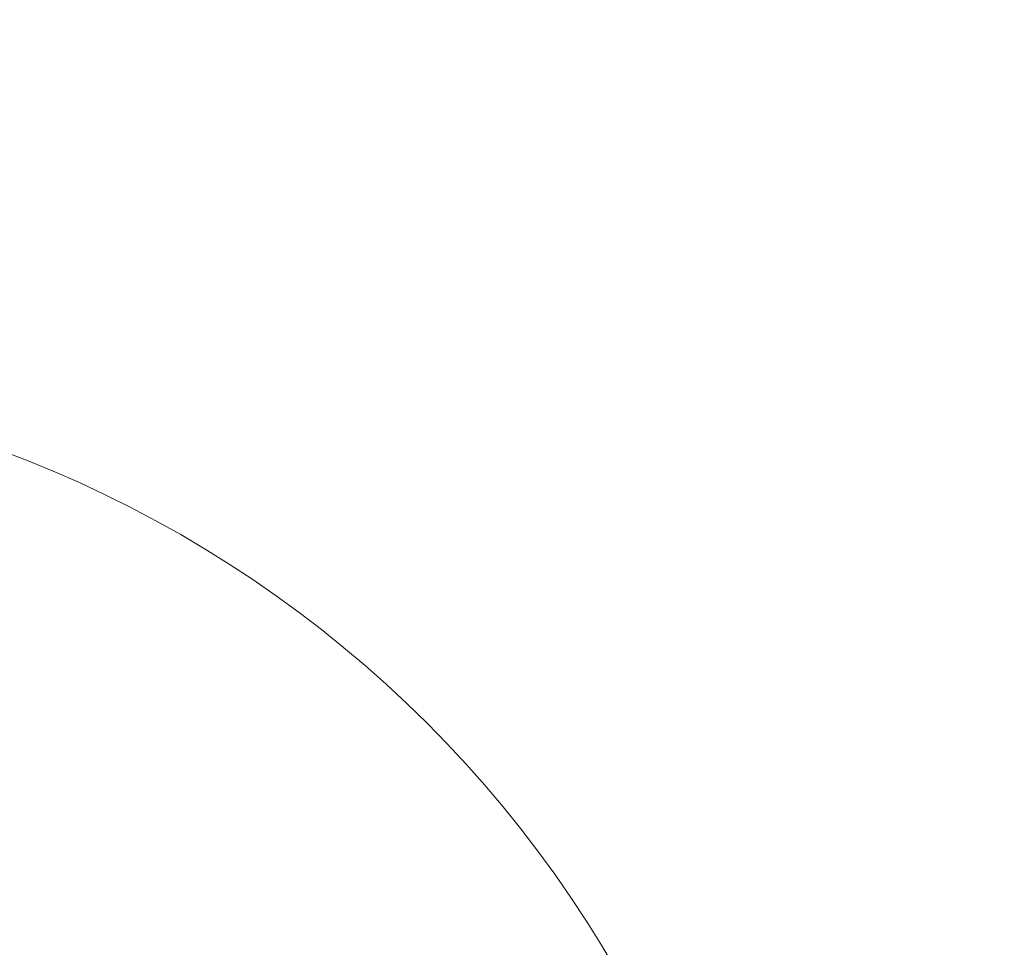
# Model space of a CAD drawing. Header units: millimetres. Extents: x -526411 to -400573, y 47353 to 130199.
# Tile 298 of 543: x -474856 to -474354, y 96388 to 96861. Entities that reach past the tile are written whole.
import ezdxf

# ---------------------------------------------------------------- set-up
doc = ezdxf.new("R2010")
doc.units = ezdxf.units.MM
for name, color, linetype, lineweight in [('01_ALGEMEEN', 7, 'Continuous', 18), ('I-FURN-IDEN', 211, 'Continuous', 18), ('m-pg-03_AI_dwg', 8, 'Continuous', 18)]:
    doc.layers.add(name, color=color, linetype=linetype, lineweight=lineweight)

# ---------------------------------------------------------------- blocks, each defined once
blk = doc.blocks.new('m-pg-03_AI_dwg_block 2548-641517-3e Verdieping - Percelen telling LI')
at = {"layer": '01_ALGEMEEN', "color": 133}
blk.add_open_spline([(-114.812, 682.912), (-114.812, 682.912), (-476.635, -212.661), (-476.635, -212.661)], degree=3, dxfattribs=at)
blk = doc.blocks.new('m-pg-03_AI_dwg-638970-3e Verdieping - Percelen telling LI')
blk.add_blockref('m-pg-03_AI_dwg_block 2548-641517-3e Verdieping - Percelen telling LI', (0, 0))
blk = doc.blocks.new('00_KU_meubel_tag - 00_KU_meubel_tag-3198169-3e Verdieping - Percelen telling LI')
at = {"layer": 'I-FURN-IDEN'}
blk.add_circle((0, 0), 3, dxfattribs=at)
blk.add_arc((0, 0), 3, 360, 180, dxfattribs=at)

msp = doc.modelspace()

# ---------------------------------------------------------------- block references
at = {"layer": 'I-FURN-IDEN', "xscale": 199.9999999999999, "yscale": 199.9999999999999, "zscale": 199.9999999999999}
msp.add_blockref('00_KU_meubel_tag - 00_KU_meubel_tag-3198169-3e Verdieping - Percelen telling LI', (-475072.94, 96077.74), dxfattribs=at)
at = {"layer": 'm-pg-03_AI_dwg', "color": 133, "xscale": 22.2068924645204, "yscale": 22.2068924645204, "zscale": 22.2068924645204}
msp.add_blockref('m-pg-03_AI_dwg-638970-3e Verdieping - Percelen telling LI', (-465826.52, 85478.03), dxfattribs=at)

doc.saveas('drawing.dxf')
